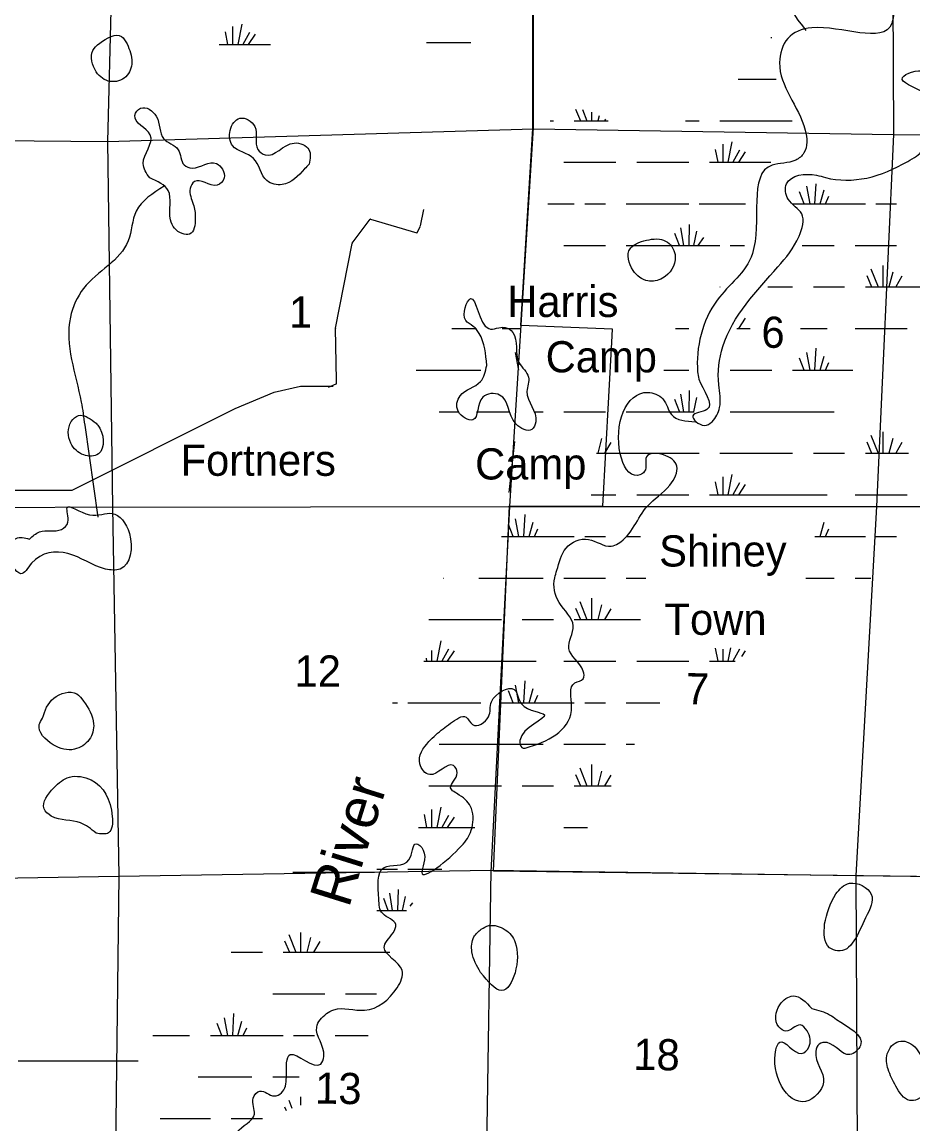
# Model space of a CAD drawing. Extents: x 408847 to 817539, y 923858 to 1151780.
# Drawn here: x 535062 to 547915, y 1031794 to 1047697 of the extents above; entities that cross this region are included whole.
import ezdxf

# ---------------------------------------------------------------- set-up
doc = ezdxf.new("R2010")
doc.units = 0
for name, color, linetype in [('Lakes and Ponds', 7, 'Continuous'), ('Level 39', 7, 'Continuous'), ('Level 42', 7, 'Continuous'), ('Level 43', 7, 'Continuous'), ('Local Roads Paved', 7, 'Continuous'), ('Masks for Text', 7, 'Continuous'), ('Narrow River Creek and Branch and Slough', 7, 'Continuous'), ('Section Lines', 7, 'Continuous'), ('State Park', 7, 'Continuous'), ('Swamps', 7, 'Continuous'), ('Township  and Range lines', 7, 'Continuous')]:
    doc.layers.add(name, color=color, linetype=linetype)

msp = doc.modelspace()

# ---------------------------------------------------------------- linework, layer by layer
at = {"layer": 'Lakes and Ponds'}
for points in [[(551711, 1055293), (551590, 1055377), (551281, 1055491), (551201, 1055481), (551060, 1055471), (551097, 1055204), (551483, 1054080), (551442, 1053545), (551559, 1052590), (551211, 1051890), (550468, 1050503), (550189, 1050197), (549395, 1049764), (548804, 1049579), (548462, 1049360), (548350, 1049243), (548161, 1049052), (547794, 1048927), (547627, 1048491), (547638, 1047921), (547608, 1047674), (546454, 1047613), (546109, 1047460), (545990, 1047112), (546360, 1046135), (546342, 1045807), (546223, 1045704), (545885, 1045633), (545598, 1044356), (545089, 1043682), (544808, 1042649), (544826, 1042544), (544941, 1042105), (544737, 1042014), (544903, 1041875), (545016, 1041929), (545126, 1042134), (545113, 1042460), (545172, 1043016), (545967, 1044163), (546271, 1044606), (546310, 1044928), (546115, 1045140), (546091, 1045363), (546521, 1045487), (546653, 1045452), (547247, 1045445), (547839, 1045684), (548058, 1045859), (548124, 1046099), (548220, 1046456), (548064, 1046678), (547763, 1046895), (547895, 1046973), (548594, 1046679), (549802, 1046381), (550350, 1046366), (551126, 1046460), (552019, 1047061), (552705, 1047775), (553018, 1048713), (553030, 1048817), (553191, 1050483), (553379, 1051686), (553269, 1052268), (553198, 1052383), (553214, 1052614), (553967, 1053487), (554441, 1053615), (555027, 1053653), (555088, 1053763), (555037, 1054014), (554817, 1054195), (554337, 1054341), (554178, 1054169), (553968, 1054145), (553866, 1053930), (553637, 1053867), (553551, 1053758), (553598, 1053653), (553584, 1053445), (553479, 1053378), (553217, 1053519), (552820, 1053254), (552629, 1053430), (552500, 1053747), (552582, 1053852), (553029, 1053954), (552980, 1053968), (552656, 1054190), (552535, 1054529), (552638, 1054606), (552849, 1054526), (552956, 1054536), (553148, 1054690), (553366, 1055376), (553732, 1055390)], [(536578, 1047380), (536498, 1047488), (536182, 1047391), (536082, 1047284), (536133, 1046978), (536335, 1046839), (536560, 1046907), (536646, 1047119), (536578, 1047380)], [(536903, 1045447), (537172, 1045264), (537205, 1044840), (537370, 1044643), (537480, 1044635), (537561, 1044863), (537531, 1045070), (537488, 1045293), (537548, 1045395), (537875, 1045343), (537979, 1045448), (537865, 1045656), (537517, 1045590), (537400, 1045634), (537315, 1045854), (537209, 1045940), (537104, 1046014), (536999, 1046336), (536773, 1046452), (536689, 1046349), (536911, 1046069), (536810, 1045655), (536903, 1045447)], [(539203, 1045646), (539201, 1045855), (538988, 1045951), (538569, 1045779), (538464, 1045859), (538418, 1046191), (538205, 1046309), (538065, 1046133), (538099, 1045913), (538402, 1045728), (538595, 1045408), (538816, 1045352), (539138, 1045576), (539203, 1045646)], [(543960, 1044516), (543833, 1044425), (543878, 1044112), (544090, 1043960), (544301, 1043999), (544486, 1044311), (544373, 1044521), (544256, 1044563), (543960, 1044516)], [(541767, 1042742), (541675, 1042507), (541382, 1042303), (541354, 1042079), (541566, 1041955), (541708, 1042282), (541952, 1042314), (542190, 1041895), (542415, 1041817), (542472, 1041926), (542346, 1042366), (542369, 1042572), (542230, 1042783), (542141, 1043218), (542030, 1043290), (541794, 1043272), (541531, 1043705), (541462, 1043391), (541572, 1043305), (541657, 1043204), (541767, 1042742)], [(536103, 1041929), (535874, 1042017), (535772, 1041930), (535765, 1041619), (535952, 1041450), (536163, 1041464), (536154, 1041880), (536103, 1041929)], [(535168, 1040234), (534976, 1040245), (534894, 1040142), (534933, 1039837), (535042, 1039735), (535200, 1039887), (535723, 1040027), (536268, 1039803), (536476, 1039802), (536610, 1040317), (536361, 1040606), (536036, 1040585), (535712, 1040689), (535724, 1040478), (535631, 1040375), (535314, 1040338), (535168, 1040234)], [(535355, 1037650), (535310, 1037557), (535510, 1037267), (535819, 1037202), (536031, 1037341), (536095, 1037569), (535948, 1037898), (535850, 1038000), (535519, 1037939), (535355, 1037650)], [(536129, 1035991), (536311, 1035996), (536363, 1036232), (536058, 1036759), (535746, 1036800), (535522, 1036647), (535381, 1036342), (535483, 1036238), (535906, 1036139), (536129, 1035991)], [(546640, 1034680), (546713, 1034338), (546826, 1034292), (547232, 1034769), (547314, 1035109), (547000, 1035268), (546804, 1035113), (546640, 1034680)], [(541677, 1033981), (541982, 1033720), (542177, 1034415), (542030, 1034598), (541797, 1034656), (541686, 1034604), (541582, 1034493), (541553, 1034277), (541677, 1033981)], [(546457, 1033458), (546185, 1033642), (545995, 1033515), (545980, 1033196), (546083, 1033134), (546286, 1033223), (546387, 1033137), (546413, 1032902), (546306, 1032812), (545994, 1032975), (545938, 1032864), (546366, 1032120), (546625, 1032395), (546512, 1032842), (546560, 1032946), (546676, 1032968), (547002, 1032796), (547160, 1032928), (546814, 1033303), (546713, 1033371), (546457, 1033458)], [(547667, 1032341), (547868, 1032134), (547976, 1032145), (548081, 1032576), (548022, 1032792), (547823, 1032980), (547713, 1032986), (547544, 1032806), (547557, 1032583), (547667, 1032341)]]:
    msp.add_spline(points, degree=3, dxfattribs=at)
at = {"layer": 'Level 43'}
msp.add_line((542164, 1041643), (542085, 1040909), dxfattribs=at)
at = {"layer": 'Local Roads Paved'}
for p, q in [((540810, 1044754), (540860, 1044992)), ((539822, 1044504), (540083, 1044852)), ((540087, 1044853), (540757, 1044655)), ((540762, 1044657), (540810, 1044753)), ((539584, 1043277), (539822, 1044503)), ((539597, 1042526), (539584, 1043276)), ((539484, 1042426), (539594, 1042475)), ((539597, 1042478), (539597, 1042526)), ((535005, 1032707), (536736, 1032703))]:
    msp.add_line(p, q, dxfattribs=at)
for points in [[(547650, 1050262), (547615, 1049041), (547547, 1048984), (547432, 1048949), (547260, 1048800), (547157, 1048789), (547088, 1048720), (547020, 1048606), (546905, 1048548), (546791, 1048537), (546653, 1048502), (546607, 1048468), (546539, 1048422), (546401, 1048353), (546264, 1048296), (546218, 1048124), (546161, 1048044), (546138, 1047929), (546195, 1047815), (546252, 1047723), (546321, 1047643), (546367, 1047574)], [(534901, 1040942), (535519, 1040942), (535784, 1040942), (538138, 1042120), (538697, 1042355), (539080, 1042443), (539551, 1042443)]]:
    msp.add_lwpolyline(points, dxfattribs=at)
for centre, start, end in [((540086, 1044849), 73.4879, 143.1438), ((540758, 1044658), 253.4879, 333.4463), ((540806, 1044755), 333.4463, 348.1171), ((539826, 1044502), 143.1438, 169.0331), ((539588, 1043276), 169.0331, 180.9544), ((539593, 1042478), 293.973, 0), ((539593, 1042526), 0, 0.9544)]:
    msp.add_arc(centre, 4, start, end, dxfattribs=at)
at = {"layer": 'Masks for Text'}
msp.add_line((538967, 1035429), (540146, 1035429), dxfattribs=at)
at = {"layer": 'Narrow River Creek and Branch and Slough'}
msp.add_line((535966, 1041881), (536156, 1040549), dxfattribs=at)
for points in [[(537113, 1045327), (536709, 1044967), (536593, 1044539), (535950, 1043853), (535759, 1043437), (535915, 1042213), (535966, 1041881)], [(537655, 1026141), (537337, 1025930), (537097, 1025580), (536928, 1025730), (536895, 1026061), (536894, 1027329), (536998, 1027677), (537101, 1027637), (537218, 1027591), (537376, 1027811), (537046, 1028194), (537390, 1028804), (537300, 1028914), (537084, 1028939), (536977, 1029009), (536905, 1029255), (537584, 1029638), (538109, 1030163), (538214, 1030229), (538685, 1030487), (538708, 1030815), (538497, 1030987), (538045, 1030990), (538100, 1031216), (538162, 1031675), (538414, 1031936), (538398, 1032167), (538494, 1032269), (538701, 1032198), (538804, 1032244), (538875, 1032470), (538931, 1032796), (539371, 1032659), (539415, 1032770), (539313, 1033193), (539453, 1033386), (539558, 1033442), (540004, 1033435), (540473, 1033760), (540544, 1034012), (540285, 1034341), (540414, 1034552), (540454, 1034674), (540265, 1034829), (540208, 1035045), (540284, 1035495), (540644, 1035607), (540748, 1035837), (540850, 1035747), (540831, 1035422), (541397, 1035802), (541543, 1036032), (541545, 1036347), (541370, 1036541), (541245, 1036645), (541341, 1036862), (541284, 1036966), (540944, 1036835), (540801, 1036991), (540930, 1037312), (541135, 1037496), (541244, 1037576), (541470, 1037665), (541560, 1037557), (541792, 1037670), (541834, 1037888), (542163, 1038063), (542270, 1037851), (542597, 1037697), (542245, 1037329), (542271, 1037227), (542380, 1037235), (542991, 1037817), (543039, 1038159), (543158, 1038219), (543158, 1038328), (542949, 1038658), (543013, 1038982), (542810, 1039319), (542746, 1039675), (542778, 1039785), (542911, 1040105), (543233, 1040231), (543562, 1040133), (543664, 1040172), (544084, 1040711), (544409, 1041014), (544507, 1041288), (544316, 1041451), (544069, 1041421), (544044, 1041213), (543943, 1041154), (543692, 1041465), (544088, 1042352), (544307, 1042258), (544431, 1042031), (544777, 1041926)]]:
    msp.add_spline(points, degree=3, dxfattribs=at)
at = {"layer": 'Section Lines'}
for p, q in [((536425, 1051268), (536294, 1045972)), ((547615, 1051139), (547634, 1046074)), ((536294, 1045972), (536367, 1040697)), ((547634, 1046074), (547388, 1040704)), ((536367, 1040697), (531018, 1040664)), ((536367, 1040697), (542082, 1040707)), ((536367, 1040697), (536458, 1035369)), ((542092, 1040707), (547389, 1040704)), ((547389, 1040704), (547091, 1035382)), ((547388, 1040704), (552643, 1040701)), ((536458, 1035369), (541826, 1035459)), ((541826, 1035458), (547091, 1035382)), ((531051, 1035282), (536458, 1035369)), ((536458, 1035369), (536393, 1029971)), ((547090, 1035382), (547116, 1030010)), ((547090, 1035382), (552436, 1035305))]:
    msp.add_line(p, q, dxfattribs=at)
at = {"layer": 'State Park'}
for points in [[(543571, 1043078), (543581, 1043265), (542259, 1043316), (542432, 1046159), (542425, 1059084), (554660, 1059003), (555149, 1059262)], [(557880, 1035240), (541865, 1035442), (542094, 1040717), (543440, 1040710), (543571, 1043078)]]:
    msp.add_lwpolyline(points, dxfattribs=at)
at = {"layer": 'Swamps'}
for p, q in [((537990, 1047557), (538028, 1047371)), ((538099, 1047630), (538099, 1047371)), ((538232, 1047666), (538173, 1047371)), ((538341, 1047545), (538247, 1047371)), ((538425, 1047521), (538326, 1047372)), ((545170, 1045932), (545170, 1045673)), ((545303, 1045968), (545244, 1045673)), ((545061, 1045859), (545099, 1045673)), ((545412, 1045847), (545318, 1045673)), ((545496, 1045823), (545397, 1045674)), ((542879, 1045673), (543629, 1045673)), ((543929, 1045673), (544379, 1045673)), ((544379, 1045673), (544679, 1045673)), ((546430, 1045073), (546383, 1045328)), ((546345, 1045073), (546279, 1045245)), ((546577, 1045073), (546636, 1045277)), ((546654, 1045073), (546703, 1045182)), ((543179, 1045073), (543479, 1045073)), ((543779, 1045073), (544379, 1045073)), ((544379, 1045073), (544679, 1045073)), ((546179, 1045073), (547229, 1045073)), ((547379, 1045073), (547679, 1045073)), ((544545, 1044474), (544479, 1044647)), ((544607, 1044473), (544568, 1044726)), ((544685, 1044473), (544691, 1044777)), ((544752, 1044473), (544795, 1044679)), ((544815, 1044473), (544898, 1044586)), ((542879, 1044473), (543479, 1044473)), ((543779, 1044473), (544379, 1044473)), ((544379, 1044473), (545129, 1044473)), ((547079, 1044473), (547679, 1044473)), ((547478, 1044184), (547478, 1043873)), ((547248, 1044039), (547319, 1043873)), ((547309, 1044136), (547412, 1043873)), ((547623, 1044087), (547569, 1043873)), ((547756, 1044027), (547666, 1043873)), ((546479, 1043873), (546929, 1043873)), ((547229, 1043873), (548579, 1043873)), ((544490, 1043273), (544679, 1043273)), ((547079, 1043273), (547829, 1043273)), ((542230, 1042673), (542183, 1042928)), ((546430, 1042673), (546383, 1042928)), ((546501, 1042673), (546518, 1042989)), ((546345, 1042673), (546279, 1042845)), ((546577, 1042673), (546636, 1042877)), ((546654, 1042673), (546703, 1042782)), ((544319, 1042673), (544379, 1042673)), ((544379, 1042673), (544679, 1042673)), ((544607, 1042073), (544568, 1042326)), ((544685, 1042073), (544691, 1042377)), ((544545, 1042074), (544479, 1042247)), ((541079, 1042073), (541356, 1042073)), ((541617, 1042073), (542083, 1042073)), ((542456, 1042073), (542579, 1042073)), ((542879, 1042073), (543479, 1042073)), ((543779, 1042073), (544379, 1042073)), ((545279, 1042073), (546779, 1042073)), ((547478, 1041784), (547478, 1041473)), ((543423, 1041687), (543369, 1041473)), ((543556, 1041627), (543466, 1041473)), ((547248, 1041639), (547319, 1041473)), ((547309, 1041736), (547412, 1041473)), ((547623, 1041687), (547569, 1041473)), ((547756, 1041627), (547666, 1041473)), ((543347, 1041473), (544379, 1041473)), ((544379, 1041473), (544829, 1041473)), ((545129, 1041473), (546179, 1041473)), ((546479, 1041473), (546929, 1041473)), ((547229, 1041473), (547850, 1041473)), ((545303, 1041168), (545244, 1040873)), ((545061, 1041059), (545099, 1040873)), ((545170, 1041132), (545170, 1040873)), ((545412, 1041047), (545318, 1040873)), ((545496, 1041023), (545397, 1040874)), ((543270, 1040873), (543629, 1040873)), ((543929, 1040873), (544379, 1040873)), ((544379, 1040873), (544679, 1040873)), ((544979, 1040873), (546679, 1040873)), ((547079, 1040873), (547829, 1040873)), ((542230, 1040273), (542183, 1040528)), ((542301, 1040273), (542318, 1040589)), ((542145, 1040273), (542079, 1040445)), ((542377, 1040273), (542436, 1040477)), ((542454, 1040273), (542503, 1040382)), ((546577, 1040273), (546636, 1040477)), ((546654, 1040273), (546703, 1040382)), ((541979, 1040273), (543029, 1040273)), ((543179, 1040273), (543479, 1040273)), ((543779, 1040273), (543985, 1040273)), ((546501, 1040273), (547229, 1040273)), ((547379, 1040273), (547679, 1040273)), ((542879, 1039673), (543479, 1039673)), ((543779, 1039673), (544061, 1039673)), ((546368, 1039673), (546779, 1039673)), ((543048, 1039239), (543119, 1039073)), ((543109, 1039336), (543212, 1039073)), ((543278, 1039384), (543278, 1039073)), ((543423, 1039287), (543369, 1039073)), ((543556, 1039227), (543466, 1039073)), ((540929, 1039073), (541979, 1039073)), ((542279, 1039073), (542729, 1039073)), ((543029, 1039073), (543985, 1039073)), ((541103, 1038768), (541044, 1038473)), ((541212, 1038647), (541118, 1038473)), ((541296, 1038623), (541197, 1038474)), ((545061, 1038659), (545099, 1038473)), ((545170, 1038648), (545170, 1038473)), ((545282, 1038664), (545244, 1038473)), ((542879, 1038473), (543629, 1038473)), ((543929, 1038473), (544379, 1038473)), ((544379, 1038473), (544679, 1038473)), ((542230, 1037873), (542183, 1038128)), ((542301, 1037873), (542318, 1038189)), ((542145, 1037873), (542079, 1038045)), ((542377, 1037873), (542436, 1038077)), ((542454, 1037873), (542503, 1037982)), ((540629, 1037873), (541679, 1037873)), ((541979, 1037873), (543029, 1037873)), ((543179, 1037873), (543479, 1037873)), ((543779, 1037873), (544262, 1037873)), ((541079, 1037273), (542579, 1037273)), ((542879, 1037273), (543479, 1037273)), ((543109, 1036936), (543212, 1036673)), ((543278, 1036984), (543278, 1036673)), ((543423, 1036887), (543369, 1036673)), ((543048, 1036839), (543119, 1036673)), ((543556, 1036827), (543466, 1036673)), ((540929, 1036673), (541979, 1036673)), ((542279, 1036673), (542729, 1036673)), ((540861, 1036259), (540898, 1036073)), ((540970, 1036332), (540970, 1036073)), ((541103, 1036368), (541044, 1036073)), ((541212, 1036247), (541118, 1036073)), ((541296, 1036223), (541197, 1036074)), ((540179, 1035473), (540479, 1035473)), ((540407, 1034873), (540368, 1035126)), ((540485, 1034873), (540491, 1035177)), ((540345, 1034874), (540279, 1035047)), ((540552, 1034873), (540595, 1035079)), ((539223, 1034487), (539169, 1034273)), ((538848, 1034439), (538919, 1034273)), ((539356, 1034427), (539266, 1034273)), ((538079, 1034273), (538529, 1034273)), ((538829, 1034273), (540179, 1034273)), ((538679, 1033673), (539429, 1033673)), ((538101, 1033073), (538118, 1033389)), ((537944, 1033073), (537879, 1033245)), ((538030, 1033073), (537983, 1033328)), ((538177, 1033073), (538235, 1033277)), ((537779, 1033073), (538829, 1033073)), ((538254, 1033073), (538303, 1033182)), ((538979, 1033073), (539279, 1033073)), ((538679, 1032473), (539061, 1032473)), ((538079, 1031873), (538529, 1031873))]:
    msp.add_line(p, q, dxfattribs=at)
for points in [[(537908, 1047371), (538645, 1047371)], [(540896, 1047400), (541534, 1047400)], [(545863, 1047473), (545879, 1047473)], [(545392, 1046873), (545943, 1046873)], [(543048, 1046439), (543119, 1046273)], [(543148, 1046436), (543212, 1046273)], [(543278, 1046397), (543278, 1046273)], [(542679, 1046273), (542729, 1046273)], [(543029, 1046273), (543516, 1046273)], [(543387, 1046344), (543369, 1046273)], [(543478, 1046295), (543466, 1046273)], [(544635, 1046273), (544829, 1046273)], [(545129, 1046273), (546172, 1046273)], [(544979, 1045673), (545863, 1045673)], [(546501, 1045073), (546516, 1045363)], [(542647, 1045073), (543029, 1045073)], [(544829, 1045073), (545498, 1045073)], [(545279, 1044473), (545483, 1044473)], [(546315, 1044473), (546779, 1044473)], [(545129, 1043873), (545135, 1043873)], [(545819, 1043873), (546179, 1043873)], [(545496, 1043423), (545397, 1043274)], [(541261, 1043273), (541617, 1043273)], [(541990, 1043273), (542241, 1043273)], [(545373, 1043273), (545567, 1043273)], [(546292, 1043273), (546679, 1043273)], [(540750, 1042673), (541679, 1042673)], [(545277, 1042673), (545879, 1042673)], [(546179, 1042673), (547045, 1042673)], [(544752, 1042073), (544795, 1042279)], [(544379, 1042073), (544756, 1042073)], [(541144, 1039673), (541147, 1039673)], [(541654, 1039673), (542579, 1039673)], [(547079, 1039673), (547309, 1039673)], [(540970, 1038627), (540970, 1038473)], [(545412, 1038647), (545318, 1038473)], [(545496, 1038623), (545440, 1038538)], [(540860, 1038473), (542479, 1038473)], [(540890, 1038515), (540898, 1038473)], [(544979, 1038473), (545349, 1038473)], [(540406, 1037873), (540479, 1037873)], [(543779, 1037273), (543899, 1037273)], [(543029, 1036673), (543559, 1036673)], [(540779, 1036073), (541594, 1036073)], [(542879, 1036073), (543220, 1036073)], [(540629, 1035473), (541120, 1035473)], [(540661, 1034935), (540698, 1034986)], [(540179, 1034873), (540609, 1034873)], [(538912, 1034528), (539012, 1034273)], [(539078, 1034557), (539078, 1034273)], [(540179, 1034273), (540366, 1034273)], [(539729, 1033673), (540176, 1033673)], [(536949, 1033073), (537479, 1033073)], [(539579, 1033073), (540054, 1033073)], [(537603, 1032473), (538379, 1032473)], [(538909, 1032136), (538952, 1032024)], [(539078, 1032184), (539078, 1032066)], [(538848, 1032039), (538871, 1031986)], [(537056, 1031873), (537779, 1031873)]]:
    msp.add_lwpolyline(points, dxfattribs=at)
at = {"layer": 'Township  and Range lines'}
for p, q in [((542438, 1051140), (542434, 1046173)), ((536294, 1045972), (542442, 1046154)), ((542434, 1046173), (542092, 1040707)), ((542442, 1046154), (547634, 1046074)), ((531007, 1046029), (536294, 1045972)), ((547634, 1046074), (552856, 1046025)), ((542092, 1040703), (541826, 1035434)), ((541826, 1035459), (541744, 1030082))]:
    msp.add_line(p, q, dxfattribs=at)

# ---------------------------------------------------------------- texts
at = {"layer": 'Level 39'}
for s, p in [('Harris', (542062, 1043440)), ('Camp', (542616, 1042641)), ('Fortners', (537349, 1041148)), ('Camp', (541598, 1041095)), ('Shiney', (544253, 1039839)), ('Town', (544331, 1038853))]:
    msp.add_text(s, height=450, rotation=360, dxfattribs=at).set_placement(p)
at = {"layer": 'Level 42'}
msp.add_text('River', height=600, rotation=72.6457, dxfattribs=at).set_placement((539775, 1034898))
at = {"layer": 'Level 43'}
for s, rotation, p in [('1', 360, (538913, 1043286)), ('6', 359.0617, (545726, 1042998)), ('12', 360, (538993, 1038106)), ('7', 359.0617, (544636, 1037852)), ('18', 359.0617, (543878, 1032576)), ('13', 359.0617, (539287, 1032089))]:
    msp.add_text(s, height=450, rotation=rotation, dxfattribs=at).set_placement(p)

doc.saveas('drawing.dxf')
